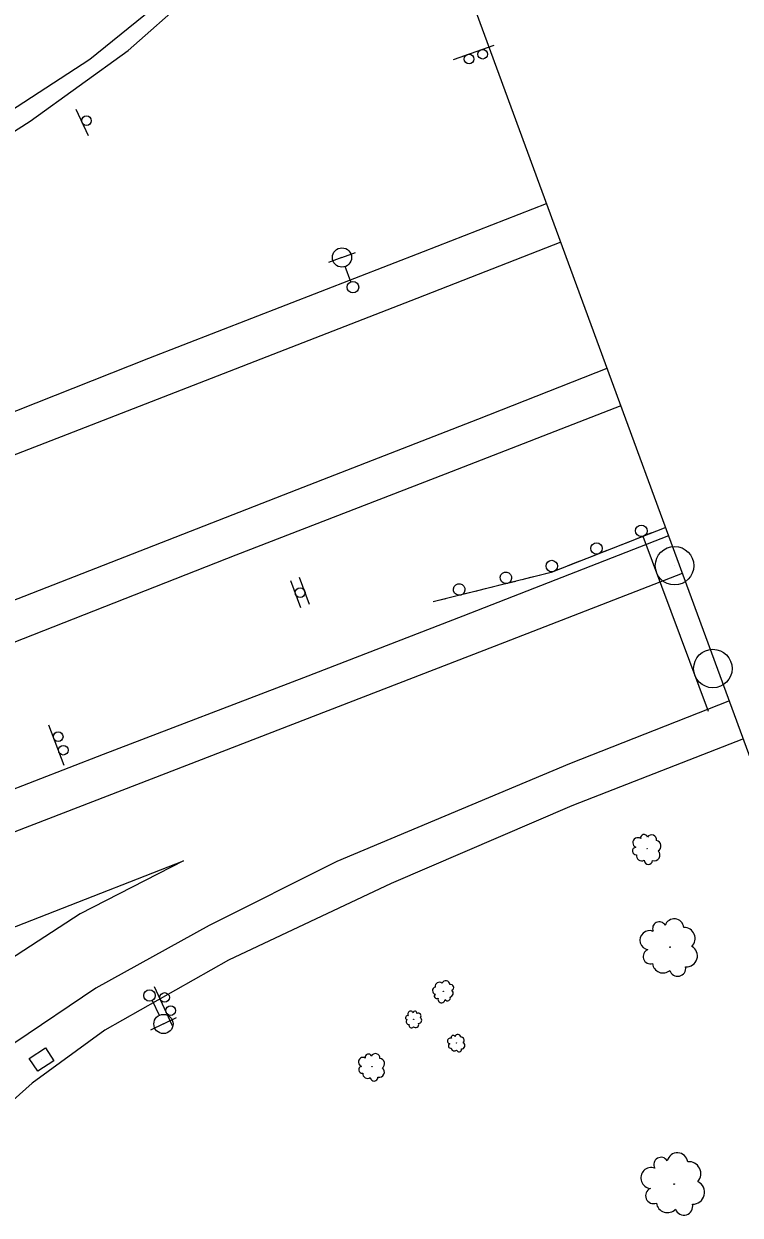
# Model space of a CAD drawing. Extents: x 1722896 to 1754269, y 648279 to 666297.
# Drawn here: x 1746558.8 to 1746744.9, y 652107.5 to 652417 of the extents above; entities that cross this region are included whole.
import ezdxf

# ---------------------------------------------------------------- set-up
doc = ezdxf.new("R2010")
doc.units = 0
for name, color, linetype in [('DESIGN - CENTERLINE - Proposed', 7, 'Continuous'), ('DESIGN - PUBLIC HEARING - Shapes', 7, 'Continuous'), ('DESIGN - SCRATCH - User 1', 7, 'Continuous'), ('SURVEY - CENTERLINE - Preliminary Text', 7, 'Continuous'), ('SURVEY - DRAINAGE - Natural Features', 7, 'Continuous'), ('SURVEY - DTM - Breaklines', 7, 'Continuous'), ('SURVEY - VEGETATION - Features with Text', 7, 'Continuous')]:
    doc.layers.add(name, color=color, linetype=linetype)

msp = doc.modelspace()

# ---------------------------------------------------------------- linework, layer by layer
at = {"layer": 'DESIGN - CENTERLINE - Proposed'}
msp.add_lwpolyline([(1746676.36, 652419.88), (1746757.17, 652451.12), (1746776.99, 652397.56), (1746808.08, 652313.43), (1746833.64, 652244.49), (1746844.97, 652214.53), (1746763.59, 652182.56), (1746676.36, 652419.88)], dxfattribs=at)
at = {"layer": 'DESIGN - PUBLIC HEARING - Shapes'}
for p, q in [((1746670.44, 652407.76), (1746680.99, 652411.51)), ((1746575.55, 652387.94), (1746572.4, 652394.74)), ((1746736.61, 652238.39), (1746719.68, 652283.83)), ((1746727.86, 652276.22), (1746727.86, 652276.22)), ((1746630.76, 652265.31), (1746628.13, 652272.33)), ((1746633.01, 652266.16), (1746630.37, 652273.18)), ((1746737.81, 652249.5), (1746737.81, 652249.5)), ((1746569.25, 652224.31), (1746565.29, 652234.78)), ((1746597.41, 652156.68), (1746592.71, 652166.84))]:
    msp.add_line(p, q, dxfattribs=at)
for centre, radius in [((1746674.45, 652407.88), 1.25), ((1746677.98, 652409.14), 1.25), ((1746575.07, 652391.87), 1.25), ((1746727.82, 652276.24), 5), ((1746630.57, 652269.25), 1.27), ((1746737.77, 652249.52), 5), ((1746567.72, 652231.82), 1.25), ((1746569.04, 652228.31), 1.25), ((1746595.35, 652164.07), 1.25), ((1746596.92, 652160.66), 1.25)]:
    msp.add_circle(centre, radius, dxfattribs=at)
at = {"layer": 'DESIGN - SCRATCH - User 1'}
for points in [[(1746725.54, 652286.19), (1746695.77, 652274.48), (1746665.1, 652266.82)], [(1746721.86, 652284.75), (1746717.58, 652283.06)], [(1746725.54, 652286.19), (1746723.35, 652285.33)], [(1746713.9, 652281.61), (1746711.72, 652280.75)], [(1746716.09, 652282.47), (1746713.9, 652281.61)], [(1746704.46, 652277.9), (1746702.27, 652277.04)], [(1746710.23, 652280.17), (1746705.95, 652278.48)], [(1746698.6, 652275.59), (1746695.77, 652274.48), (1746694.26, 652274.1)], [(1746702.27, 652277.04), (1746700.09, 652276.18)], [(1746686.59, 652272.18), (1746682.13, 652271.07)], [(1746690.42, 652273.14), (1746688.14, 652272.57)], [(1746692.7, 652273.71), (1746690.42, 652273.14)], [(1746674.46, 652269.16), (1746670, 652268.04)], [(1746678.29, 652270.11), (1746676.02, 652269.54)], [(1746680.57, 652270.68), (1746678.29, 652270.11)], [(1746666.17, 652267.08), (1746665.1, 652266.82)], [(1746668.45, 652267.65), (1746666.17, 652267.08)]]:
    msp.add_lwpolyline(points, dxfattribs=at)
for centre, start, end in [((1746719.19, 652285.31), 44.7466, 44.7367), ((1746707.56, 652280.73), 44.7466, 44.7367), ((1746695.93, 652276.15), 44.7466, 44.7367), ((1746684.02, 652273.09), 37.2812, 37.2713), ((1746671.89, 652270.06), 37.2812, 37.2713)]:
    msp.add_arc(centre, 1.5, start, end, dxfattribs=at)
at = {"layer": 'SURVEY - CENTERLINE - Preliminary Text'}
for points in [[(1746270.28, 652217.5), (1746317.59, 652246.05), (1746379.4, 652284.62), (1746439.6, 652322.45), (1746486.26, 652351.12), (1746539.87, 652384.42), (1746575.95, 652407.84), (1746594.05, 652422.53), (1746609.48, 652438.85), (1746620.92, 652454.19), (1746630.09, 652468.98), (1746642.78, 652496.42), (1746646.81, 652508.01), (1746649.83, 652522.03), (1746651.59, 652540.89), (1746658.66, 652522.51), (1746671.76, 652487.14), (1746684.99, 652451.79), (1746693.9, 652427.41)], [(1746271.55, 652212.34), (1746297.16, 652227.77), (1746337.7, 652253.06), (1746375.67, 652277.41), (1746403.05, 652294.81), (1746462, 652331.31), (1746519.05, 652365.34), (1746560.47, 652391.72), (1746585.89, 652410.14), (1746601.41, 652423.88), (1746614.34, 652437.98), (1746626.46, 652455.38), (1746635.92, 652471.13), (1746646.83, 652496.36), (1746648.26, 652496.99)], [(1746272.85, 652206.38), (1746320.87, 652225.06), (1746370.66, 652244.25), (1746422.39, 652264.69), (1746482.52, 652287.72), (1746532.62, 652307), (1746591.28, 652330.18), (1746662.63, 652357.84), (1746694.58, 652370.35)], [(1746698.27, 652360.32), (1746660.9, 652345.69), (1746571.62, 652310.92), (1746485.23, 652277.43), (1746428.75, 652255.52), (1746368.19, 652231.46), (1746311.5, 652209.49), (1746276.71, 652196.58)], [(1746288.82, 652162.94), (1746336.86, 652181.83), (1746409.47, 652209.88), (1746479.56, 652237.72), (1746549.71, 652264.77), (1746629.78, 652296.04), (1746676.69, 652314.28), (1746710.32, 652327.55)], [(1746713.9, 652317.82), (1746668.26, 652300.03), (1746613.85, 652278.97), (1746553.3, 652255.16), (1746498.51, 652233.72), (1746441.59, 652211.41), (1746380.73, 652188.24), (1746291.6, 652153.59)], [(1746303.01, 652121.12), (1746374.45, 652148.37), (1746423.19, 652167.38), (1746478.54, 652188.47), (1746543.77, 652213.44), (1746579.47, 652227.28), (1746631.49, 652247.23), (1746672.95, 652263.22), (1746726.32, 652284.06)], [(1746306.63, 652111.37), (1746380.97, 652139.87), (1746460.88, 652170.37), (1746529.75, 652196.9), (1746591.92, 652220.86), (1746683.74, 652256.36), (1746729.91, 652274.31)], [(1746742.11, 652241.12), (1746700.52, 652224.8), (1746640.12, 652199.38), (1746606.95, 652182.76), (1746577.5, 652166.44), (1746556.48, 652152.25), (1746538.45, 652136.35), (1746521.63, 652117.55), (1746512.41, 652103.73)], [(1746745.76, 652231.23), (1746701.15, 652213.86), (1746654.22, 652193.68), (1746611.94, 652173.77), (1746579.87, 652155.55), (1746560.95, 652141.8), (1746539.52, 652122.62), (1746527.31, 652106.99)], [(1746314.05, 652089.26), (1746399.62, 652122.05), (1746466.05, 652147.53), (1746529.39, 652171.84), (1746600.28, 652199.56), (1746573.39, 652185.81), (1746545.8, 652167.88), (1746525.86, 652150.85), (1746505.79, 652127.43), (1746488.32, 652098.93)]]:
    msp.add_lwpolyline(points, dxfattribs=at)
at = {"layer": 'SURVEY - DRAINAGE - Natural Features'}
msp.add_line((1746563.41, 652147.93), (1746563.41, 652147.93), dxfattribs=at)
msp.add_lwpolyline([(1746562.43, 652144.88), (1746560.22, 652148.22), (1746564.39, 652150.98), (1746566.6, 652147.64), (1746562.43, 652144.88)], dxfattribs=at)
at = {"layer": 'SURVEY - DTM - Breaklines'}
for p, q in [((1746641.43, 652356.33), (1746637.91, 652355.03)), ((1746641.43, 652356.33), (1746644.95, 652357.63)), ((1746643.77, 652350), (1746642.3, 652353.99)), ((1746592.1, 652163.25), (1746593.96, 652159.43)), ((1746595.06, 652157.18), (1746591.69, 652155.54)), ((1746595.06, 652157.18), (1746598.43, 652158.83))]:
    msp.add_line(p, q, dxfattribs=at)
for centre, radius in [((1746641.43, 652356.33), 2.5), ((1746644.29, 652348.6), 1.5), ((1746591.44, 652164.59), 1.5), ((1746595.06, 652157.18), 2.5)]:
    msp.add_circle(centre, radius, dxfattribs=at)
at = {"layer": 'SURVEY - VEGETATION - Features with Text'}
for centre, radius in [((1746720.7, 652202.72), 0.0451), ((1746726.64, 652177.13), 0.0873), ((1746667.74, 652165.67), 0.0327), ((1746660.07, 652158.37), 0.0255), ((1746671.2, 652152.23), 0.0266), ((1746649.24, 652146.07), 0.0416), ((1746727.7, 652115.58), 0.0951)]:
    msp.add_circle(centre, radius, dxfattribs=at)
for centre, radius, start, end in [((1746719.89, 652205.51), 0.888, 13.3419, 192.0876), ((1746721.86, 652205.03), 1.29, 351.2258, 148.0147), ((1746718.25, 652204.29), 1.29, 53.3626, 246.7823), ((1746722.82, 652203.39), 1.47, 300.2785, 77.8028), ((1746717.85, 652202.12), 0.983, 95.9813, 273.3004), ((1746719.28, 652200.93), 1.39, 171.2683, 298.114), ((1746722.57, 652201.05), 1.46, 251.1744, 47.0128), ((1746721.02, 652199.73), 1.08, 181.4273, 356.4275), ((1746723.84, 652182), 1.72, 27.1978, 205.9434), ((1746727.74, 652182), 2.5, 5.0816, 161.8705), ((1746730.32, 652179.38), 2.85, 314.1343, 91.6586), ((1746721.32, 652178.94), 2.5, 67.2184, 260.6381), ((1746721.56, 652174.69), 1.9, 109.8371, 287.1563), ((1746730.93, 652174.86), 2.83, 265.0302, 60.8687), ((1746724.81, 652173.11), 2.69, 185.1242, 311.9698), ((1746728.62, 652171.66), 2.09, 195.2831, 10.2833), ((1746665.87, 652165.85), 0.937, 102.1087, 258.8976), ((1746666.73, 652166.93), 1.07, 51.1614, 188.6857), ((1746668.38, 652167.36), 1.06, 2.0573, 157.8958), ((1746669.68, 652166.65), 0.782, 292.3102, 107.3104), ((1746666.05, 652164.4), 0.643, 124.2249, 302.9705), ((1746667.3, 652163.61), 0.935, 164.2455, 357.6652), ((1746668.87, 652163.89), 0.712, 206.8642, 24.1834), ((1746669.31, 652165.17), 1.01, 282.1513, 48.9969), ((1746659.25, 652159.79), 0.73, 25.9874, 219.407), ((1746660.39, 652159.98), 0.502, 345.9667, 164.7123), ((1746661.25, 652159.23), 0.731, 323.8505, 120.6394), ((1746658.49, 652158.81), 0.555, 68.606, 245.9252), ((1746658.89, 652157.84), 0.787, 143.8931, 270.7387), ((1746659.45, 652156.79), 0.61, 154.052, 329.0523), ((1746660.57, 652157.05), 0.828, 223.7991, 19.6376), ((1746661.31, 652158.16), 0.833, 272.9033, 50.4275), ((1746670.33, 652153.7), 0.522, 27.8509, 206.5966), ((1746671.51, 652153.71), 0.761, 5.7348, 162.5237), ((1746672.31, 652152.92), 0.867, 314.7875, 92.3117), ((1746669.57, 652152.76), 0.759, 67.8716, 261.2913), ((1746669.66, 652151.47), 0.578, 110.4903, 287.8094), ((1746670.65, 652151), 0.819, 185.7773, 312.623), ((1746671.82, 652150.57), 0.635, 195.9362, 10.9365), ((1746672.51, 652151.55), 0.861, 265.6833, 61.5218), ((1746646.87, 652147.3), 1.19, 58.5241, 251.9438), ((1746648.28, 652148.56), 0.818, 18.5034, 197.249), ((1746650.11, 652148.28), 1.19, 356.3872, 153.1762), ((1746651.14, 652146.86), 1.36, 305.44, 82.9642), ((1746646.68, 652145.29), 0.905, 101.1427, 278.4619), ((1746648.09, 652144.31), 1.28, 176.4298, 303.2755), ((1746651.1, 652144.69), 1.35, 256.3358, 52.1743), ((1746649.78, 652143.35), 0.995, 186.5887, 1.589), ((1746728.55, 652120.96), 2.73, 8.8734, 165.6623), ((1746721.79, 652117.17), 2.72, 71.0103, 264.43), ((1746724.3, 652120.67), 1.87, 30.9896, 209.7352), ((1746731.54, 652118.29), 3.11, 317.9262, 95.4504), ((1746722.36, 652112.56), 2.07, 113.6289, 290.9481), ((1746732.52, 652113.42), 3.09, 268.822, 64.6605), ((1746726, 652111.08), 2.93, 188.916, 315.7617), ((1746730.25, 652109.78), 2.28, 199.0749, 14.0752)]:
    msp.add_arc(centre, radius, start, end, dxfattribs=at)

doc.saveas('drawing.dxf')
